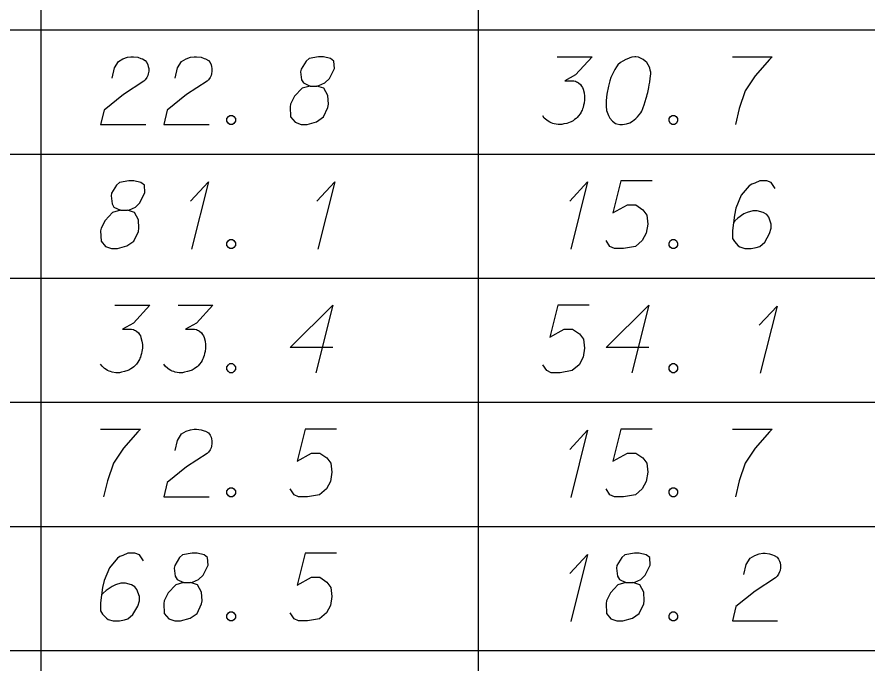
# Model space of a CAD drawing. Extents: x 2074207 to 2076812, y 516372 to 523312.
# Drawn here: x 2076524.4 to 2076584.7, y 518077.5 to 518123.4 of the extents above; entities that cross this region are included whole.
import ezdxf

# ---------------------------------------------------------------- set-up
doc = ezdxf.new("R2010")
doc.units = 0
doc.layers.add('Prop DirtTable_ Soil Test Results - Outline (Minor)', color=7, linetype='Continuous')
doc.layers.add('Prop DirtTable_ Soil Test Results - Tx (Sample Data)', color=7, linetype='Continuous')

msp = doc.modelspace()

# ---------------------------------------------------------------- linework, layer by layer
at = {"layer": 'Prop DirtTable_ Soil Test Results - Outline (Minor)'}
for p, q in [((2076526.074, 518131.28), (2076526.074, 518122.48)), ((2076557.094, 518131.28), (2076557.094, 518122.48)), ((2076260.609, 518122.48), (2076811.903, 518122.48)), ((2076260.609, 518122.48), (2076811.903, 518122.48)), ((2076526.074, 518122.48), (2076526.074, 518113.68)), ((2076557.094, 518122.48), (2076557.094, 518113.68)), ((2076260.609, 518113.68), (2076811.903, 518113.68)), ((2076260.609, 518113.68), (2076811.903, 518113.68)), ((2076526.074, 518113.68), (2076526.074, 518104.88)), ((2076557.094, 518113.68), (2076557.094, 518104.88)), ((2076260.609, 518104.88), (2076811.903, 518104.88)), ((2076260.609, 518104.88), (2076811.903, 518104.88)), ((2076526.074, 518104.88), (2076526.074, 518096.08)), ((2076557.094, 518104.88), (2076557.094, 518096.08)), ((2076260.609, 518096.08), (2076811.903, 518096.08)), ((2076260.609, 518096.08), (2076811.903, 518096.08)), ((2076526.074, 518096.08), (2076526.074, 518087.28)), ((2076557.094, 518096.08), (2076557.094, 518087.28)), ((2076260.609, 518087.28), (2076811.903, 518087.28)), ((2076260.609, 518087.28), (2076811.903, 518087.28)), ((2076526.074, 518087.28), (2076526.074, 518078.48)), ((2076557.094, 518087.28), (2076557.094, 518078.48)), ((2076260.609, 518078.48), (2076811.903, 518078.48)), ((2076260.609, 518078.48), (2076811.903, 518078.48)), ((2076526.074, 518078.48), (2076526.074, 518069.68)), ((2076557.094, 518078.48), (2076557.094, 518069.68))]:
    msp.add_line(p, q, dxfattribs=at)
at = {"layer": 'Prop DirtTable_ Soil Test Results - Tx (Sample Data)'}
for points in [[(2076531.127, 518119.063), (2076531.303, 518119.781), (2076531.586, 518120.235), (2076531.903, 518120.424), (2076532.22, 518120.537), (2076532.467, 518120.575), (2076532.644, 518120.575), (2076532.961, 518120.537), (2076533.173, 518120.462), (2076533.279, 518120.424), (2076533.49, 518120.311), (2076533.596, 518120.159), (2076533.667, 518120.008), (2076533.702, 518119.895), (2076533.737, 518119.744), (2076533.737, 518119.555), (2076533.702, 518119.366), (2076533.667, 518119.252), (2076533.596, 518119.101), (2076533.49, 518118.95), (2076533.385, 518118.837), (2076531.938, 518117.892), (2076530.563, 518116.796), (2076530.316, 518115.775), (2076533.526, 518115.775)], [(2076535.607, 518119.063), (2076535.783, 518119.781), (2076536.066, 518120.235), (2076536.383, 518120.424), (2076536.7, 518120.537), (2076536.947, 518120.575), (2076537.124, 518120.575), (2076537.441, 518120.537), (2076537.653, 518120.462), (2076537.759, 518120.424), (2076537.97, 518120.311), (2076538.076, 518120.159), (2076538.147, 518120.008), (2076538.182, 518119.895), (2076538.217, 518119.744), (2076538.217, 518119.555), (2076538.182, 518119.366), (2076538.147, 518119.252), (2076538.076, 518119.101), (2076537.97, 518118.95), (2076537.865, 518118.837), (2076536.418, 518117.892), (2076535.043, 518116.796), (2076534.796, 518115.775), (2076538.006, 518115.775)], [(2076545.167, 518118.496), (2076545.66, 518118.496), (2076545.802, 518118.534), (2076546.225, 518118.723), (2076546.542, 518119.026), (2076546.895, 518119.744), (2076546.86, 518120.273), (2076546.613, 518120.462), (2076546.119, 518120.575), (2076545.766, 518120.575), (2076545.096, 518120.462), (2076544.884, 518120.273), (2076544.532, 518119.706), (2076544.496, 518119.517), (2076544.567, 518118.95), (2076544.708, 518118.723), (2076545.167, 518118.496), (2076544.602, 518118.345), (2076544.073, 518117.778), (2076543.791, 518117.211), (2076543.756, 518117.022), (2076543.791, 518116.304), (2076544.108, 518115.926), (2076544.532, 518115.775), (2076544.955, 518115.775), (2076545.625, 518115.964), (2076546.119, 518116.304), (2076546.437, 518116.985), (2076546.472, 518117.211), (2076546.437, 518117.816), (2076546.154, 518118.345), (2076545.66, 518118.496)], [(2076562.699, 518120.575), (2076565.168, 518120.575), (2076564.004, 518119.29), (2076563.228, 518118.874), (2076563.863, 518118.874), (2076564.004, 518118.837), (2076564.074, 518118.799), (2076564.145, 518118.761), (2076564.215, 518118.723), (2076564.357, 518118.61), (2076564.427, 518118.496), (2076564.498, 518118.383), (2076564.533, 518118.27), (2076564.603, 518118.005), (2076564.639, 518117.778), (2076564.639, 518117.665), (2076564.639, 518117.514), (2076564.603, 518117.287), (2076564.568, 518117.136), (2076564.533, 518116.985), (2076564.498, 518116.871), (2076564.462, 518116.796), (2076564.427, 518116.72), (2076564.392, 518116.644), (2076564.321, 518116.531), (2076564.215, 518116.38), (2076564.11, 518116.266), (2076564.039, 518116.191), (2076563.933, 518116.115), (2076563.827, 518116.04), (2076563.686, 518115.964), (2076563.616, 518115.926), (2076563.369, 518115.851), (2076563.157, 518115.813), (2076563.016, 518115.775), (2076562.769, 518115.775), (2076562.487, 518115.813), (2076562.381, 518115.851), (2076562.275, 518115.889), (2076562.169, 518115.926), (2076562.064, 518116.002), (2076561.958, 518116.078), (2076561.781, 518116.229), (2076561.676, 518116.38)], [(2076568.272, 518120.575), (2076568.202, 518120.575), (2076567.99, 518120.537), (2076567.849, 518120.5), (2076567.743, 518120.462), (2076567.567, 518120.386), (2076567.355, 518120.273), (2076567.179, 518120.159), (2076567.002, 518120.008), (2076566.896, 518119.857), (2076566.791, 518119.668), (2076566.685, 518119.479), (2076566.579, 518119.252), (2076566.508, 518119.101), (2076566.438, 518118.874), (2076566.332, 518118.496), (2076566.226, 518117.929), (2076566.156, 518117.476), (2076566.156, 518117.06), (2076566.191, 518116.758), (2076566.332, 518116.418), (2076566.438, 518116.229), (2076566.614, 518116.002), (2076566.826, 518115.851), (2076566.932, 518115.813), (2076567.143, 518115.775), (2076567.32, 518115.775), (2076567.602, 518115.813), (2076567.849, 518115.889), (2076568.025, 518116.002), (2076568.272, 518116.191), (2076568.378, 518116.304), (2076568.519, 518116.455), (2076568.625, 518116.607), (2076568.695, 518116.72), (2076568.766, 518116.909), (2076568.801, 518116.985), (2076568.872, 518117.174), (2076568.942, 518117.4), (2076569.013, 518117.627), (2076569.048, 518117.778), (2076569.083, 518117.892), (2076569.119, 518118.043), (2076569.189, 518118.383), (2076569.225, 518118.572), (2076569.26, 518118.761), (2076569.295, 518119.026), (2076569.33, 518119.366), (2076569.33, 518119.479), (2076569.295, 518119.63), (2076569.26, 518119.781), (2076569.154, 518120.008), (2076569.048, 518120.159), (2076568.942, 518120.273), (2076568.801, 518120.386), (2076568.66, 518120.462), (2076568.554, 518120.5), (2076568.449, 518120.537), (2076568.272, 518120.575)], [(2076575.116, 518120.575), (2076577.938, 518120.575), (2076577.761, 518120.386), (2076576.738, 518119.215), (2076576.033, 518118.156), (2076575.609, 518116.909), (2076575.327, 518115.775)], [(2076539.487, 518116.418), (2076539.664, 518116.418), (2076539.769, 518116.342), (2076539.875, 518116.191), (2076539.875, 518116.002), (2076539.769, 518115.851), (2076539.664, 518115.775), (2076539.487, 518115.775), (2076539.381, 518115.851), (2076539.276, 518116.002), (2076539.276, 518116.191), (2076539.381, 518116.342), (2076539.487, 518116.418)], [(2076570.847, 518116.418), (2076571.024, 518116.418), (2076571.129, 518116.342), (2076571.235, 518116.191), (2076571.235, 518116.002), (2076571.129, 518115.851), (2076571.024, 518115.775), (2076570.847, 518115.775), (2076570.741, 518115.851), (2076570.636, 518116.002), (2076570.636, 518116.191), (2076570.741, 518116.342), (2076570.847, 518116.418)], [(2076531.727, 518109.696), (2076532.22, 518109.696), (2076532.362, 518109.734), (2076532.785, 518109.923), (2076533.102, 518110.226), (2076533.455, 518110.944), (2076533.42, 518111.473), (2076533.173, 518111.662), (2076532.679, 518111.775), (2076532.326, 518111.775), (2076531.656, 518111.662), (2076531.444, 518111.473), (2076531.092, 518110.906), (2076531.056, 518110.717), (2076531.127, 518110.15), (2076531.268, 518109.923), (2076531.727, 518109.696), (2076531.162, 518109.545), (2076530.633, 518108.978), (2076530.351, 518108.411), (2076530.316, 518108.222), (2076530.351, 518107.504), (2076530.668, 518107.126), (2076531.092, 518106.975), (2076531.515, 518106.975), (2076532.185, 518107.164), (2076532.679, 518107.504), (2076532.997, 518108.185), (2076533.032, 518108.411), (2076532.997, 518109.016), (2076532.714, 518109.545), (2076532.22, 518109.696)], [(2076569.436, 518111.775), (2076567.214, 518111.775), (2076566.649, 518109.507), (2076567.672, 518110.074), (2076568.272, 518110.074), (2076568.766, 518109.734), (2076569.048, 518109.356), (2076569.119, 518108.714), (2076569.013, 518108.071), (2076568.731, 518107.542), (2076568.237, 518107.126), (2076567.39, 518106.975), (2076566.755, 518106.975), (2076566.438, 518107.126), (2076566.156, 518107.542)], [(2076578.149, 518111.246), (2076577.867, 518111.662), (2076577.55, 518111.775), (2076577.056, 518111.775), (2076576.703, 518111.624), (2076576.491, 518111.548), (2076576.315, 518111.435), (2076575.751, 518110.755), (2076575.363, 518109.848), (2076575.257, 518109.356), (2076575.116, 518108.26), (2076575.116, 518107.693), (2076575.257, 518107.466), (2076575.539, 518107.164), (2076575.645, 518107.089), (2076575.998, 518106.975), (2076576.456, 518106.975), (2076576.809, 518107.051), (2076577.056, 518107.126), (2076577.409, 518107.429), (2076577.761, 518108.033), (2076577.867, 518108.411), (2076577.867, 518108.714), (2076577.691, 518109.205), (2076577.55, 518109.394), (2076577.303, 518109.545), (2076576.879, 518109.659), (2076576.562, 518109.659), (2076576.174, 518109.545), (2076575.927, 518109.432), (2076575.504, 518109.129), (2076575.292, 518108.941), (2076575.186, 518108.827)], [(2076536.7, 518110.339), (2076537.97, 518111.7), (2076536.771, 518106.937)], [(2076545.66, 518110.339), (2076546.93, 518111.7), (2076545.731, 518106.937)], [(2076563.58, 518110.339), (2076564.85, 518111.7), (2076563.651, 518106.937)], [(2076539.487, 518107.618), (2076539.664, 518107.618), (2076539.769, 518107.542), (2076539.875, 518107.391), (2076539.875, 518107.202), (2076539.769, 518107.051), (2076539.664, 518106.975), (2076539.487, 518106.975), (2076539.381, 518107.051), (2076539.276, 518107.202), (2076539.276, 518107.391), (2076539.381, 518107.542), (2076539.487, 518107.618)], [(2076570.847, 518107.618), (2076571.024, 518107.618), (2076571.129, 518107.542), (2076571.235, 518107.391), (2076571.235, 518107.202), (2076571.129, 518107.051), (2076571.024, 518106.975), (2076570.847, 518106.975), (2076570.741, 518107.051), (2076570.636, 518107.202), (2076570.636, 518107.391), (2076570.741, 518107.542), (2076570.847, 518107.618)], [(2076531.339, 518102.975), (2076533.808, 518102.975), (2076532.644, 518101.69), (2076531.868, 518101.274), (2076532.503, 518101.274), (2076532.644, 518101.237), (2076532.714, 518101.199), (2076532.785, 518101.161), (2076532.855, 518101.123), (2076532.997, 518101.01), (2076533.067, 518100.896), (2076533.138, 518100.783), (2076533.173, 518100.67), (2076533.243, 518100.405), (2076533.279, 518100.178), (2076533.279, 518100.065), (2076533.279, 518099.914), (2076533.243, 518099.687), (2076533.208, 518099.536), (2076533.173, 518099.385), (2076533.138, 518099.271), (2076533.102, 518099.196), (2076533.067, 518099.12), (2076533.032, 518099.044), (2076532.961, 518098.931), (2076532.855, 518098.78), (2076532.75, 518098.666), (2076532.679, 518098.591), (2076532.573, 518098.515), (2076532.467, 518098.44), (2076532.326, 518098.364), (2076532.256, 518098.326), (2076532.009, 518098.251), (2076531.797, 518098.213), (2076531.656, 518098.175), (2076531.409, 518098.175), (2076531.127, 518098.213), (2076531.021, 518098.251), (2076530.915, 518098.289), (2076530.809, 518098.326), (2076530.704, 518098.402), (2076530.598, 518098.478), (2076530.421, 518098.629), (2076530.316, 518098.78)], [(2076535.819, 518102.975), (2076538.288, 518102.975), (2076537.124, 518101.69), (2076536.348, 518101.274), (2076536.983, 518101.274), (2076537.124, 518101.237), (2076537.194, 518101.199), (2076537.265, 518101.161), (2076537.335, 518101.123), (2076537.477, 518101.01), (2076537.547, 518100.896), (2076537.618, 518100.783), (2076537.653, 518100.67), (2076537.723, 518100.405), (2076537.759, 518100.178), (2076537.759, 518100.065), (2076537.759, 518099.914), (2076537.723, 518099.687), (2076537.688, 518099.536), (2076537.653, 518099.385), (2076537.618, 518099.271), (2076537.582, 518099.196), (2076537.547, 518099.12), (2076537.512, 518099.044), (2076537.441, 518098.931), (2076537.335, 518098.78), (2076537.23, 518098.666), (2076537.159, 518098.591), (2076537.053, 518098.515), (2076536.947, 518098.44), (2076536.806, 518098.364), (2076536.736, 518098.326), (2076536.489, 518098.251), (2076536.277, 518098.213), (2076536.136, 518098.175), (2076535.889, 518098.175), (2076535.607, 518098.213), (2076535.501, 518098.251), (2076535.395, 518098.289), (2076535.289, 518098.326), (2076535.184, 518098.402), (2076535.078, 518098.478), (2076534.901, 518098.629), (2076534.796, 518098.78)], [(2076546.789, 518099.952), (2076543.756, 518099.952), (2076546.789, 518102.975), (2076545.59, 518098.175)], [(2076564.956, 518102.975), (2076562.734, 518102.975), (2076562.169, 518100.707), (2076563.192, 518101.274), (2076563.792, 518101.274), (2076564.286, 518100.934), (2076564.568, 518100.556), (2076564.639, 518099.914), (2076564.533, 518099.271), (2076564.251, 518098.742), (2076563.757, 518098.326), (2076562.91, 518098.175), (2076562.275, 518098.175), (2076561.958, 518098.326), (2076561.676, 518098.742)], [(2076569.189, 518099.952), (2076566.156, 518099.952), (2076569.189, 518102.975), (2076567.99, 518098.175)], [(2076577.02, 518101.539), (2076578.29, 518102.9), (2076577.091, 518098.137)], [(2076539.487, 518098.818), (2076539.664, 518098.818), (2076539.769, 518098.742), (2076539.875, 518098.591), (2076539.875, 518098.402), (2076539.769, 518098.251), (2076539.664, 518098.175), (2076539.487, 518098.175), (2076539.381, 518098.251), (2076539.276, 518098.402), (2076539.276, 518098.591), (2076539.381, 518098.742), (2076539.487, 518098.818)], [(2076570.847, 518098.818), (2076571.024, 518098.818), (2076571.129, 518098.742), (2076571.235, 518098.591), (2076571.235, 518098.402), (2076571.129, 518098.251), (2076571.024, 518098.175), (2076570.847, 518098.175), (2076570.741, 518098.251), (2076570.636, 518098.402), (2076570.636, 518098.591), (2076570.741, 518098.742), (2076570.847, 518098.818)], [(2076530.316, 518094.175), (2076533.138, 518094.175), (2076532.961, 518093.986), (2076531.938, 518092.815), (2076531.233, 518091.756), (2076530.809, 518090.509), (2076530.527, 518089.375)], [(2076535.607, 518092.663), (2076535.783, 518093.381), (2076536.066, 518093.835), (2076536.383, 518094.024), (2076536.7, 518094.137), (2076536.947, 518094.175), (2076537.124, 518094.175), (2076537.441, 518094.137), (2076537.653, 518094.062), (2076537.759, 518094.024), (2076537.97, 518093.911), (2076538.076, 518093.759), (2076538.147, 518093.608), (2076538.182, 518093.495), (2076538.217, 518093.344), (2076538.217, 518093.155), (2076538.182, 518092.966), (2076538.147, 518092.852), (2076538.076, 518092.701), (2076537.97, 518092.55), (2076537.865, 518092.437), (2076536.418, 518091.492), (2076535.043, 518090.396), (2076534.796, 518089.375), (2076538.006, 518089.375)], [(2076547.036, 518094.175), (2076544.814, 518094.175), (2076544.249, 518091.907), (2076545.272, 518092.474), (2076545.872, 518092.474), (2076546.366, 518092.134), (2076546.648, 518091.756), (2076546.719, 518091.114), (2076546.613, 518090.471), (2076546.331, 518089.942), (2076545.837, 518089.526), (2076544.99, 518089.375), (2076544.355, 518089.375), (2076544.038, 518089.526), (2076543.756, 518089.942)], [(2076563.58, 518092.739), (2076564.85, 518094.1), (2076563.651, 518089.337)], [(2076569.436, 518094.175), (2076567.214, 518094.175), (2076566.649, 518091.907), (2076567.672, 518092.474), (2076568.272, 518092.474), (2076568.766, 518092.134), (2076569.048, 518091.756), (2076569.119, 518091.114), (2076569.013, 518090.471), (2076568.731, 518089.942), (2076568.237, 518089.526), (2076567.39, 518089.375), (2076566.755, 518089.375), (2076566.438, 518089.526), (2076566.156, 518089.942)], [(2076575.116, 518094.175), (2076577.938, 518094.175), (2076577.761, 518093.986), (2076576.738, 518092.815), (2076576.033, 518091.756), (2076575.609, 518090.509), (2076575.327, 518089.375)], [(2076539.487, 518090.018), (2076539.664, 518090.018), (2076539.769, 518089.942), (2076539.875, 518089.791), (2076539.875, 518089.602), (2076539.769, 518089.451), (2076539.664, 518089.375), (2076539.487, 518089.375), (2076539.381, 518089.451), (2076539.276, 518089.602), (2076539.276, 518089.791), (2076539.381, 518089.942), (2076539.487, 518090.018)], [(2076570.847, 518090.018), (2076571.024, 518090.018), (2076571.129, 518089.942), (2076571.235, 518089.791), (2076571.235, 518089.602), (2076571.129, 518089.451), (2076571.024, 518089.375), (2076570.847, 518089.375), (2076570.741, 518089.451), (2076570.636, 518089.602), (2076570.636, 518089.791), (2076570.741, 518089.942), (2076570.847, 518090.018)], [(2076533.349, 518084.846), (2076533.067, 518085.262), (2076532.75, 518085.375), (2076532.256, 518085.375), (2076531.903, 518085.224), (2076531.691, 518085.148), (2076531.515, 518085.035), (2076530.951, 518084.355), (2076530.563, 518083.448), (2076530.457, 518082.956), (2076530.316, 518081.86), (2076530.316, 518081.293), (2076530.457, 518081.066), (2076530.739, 518080.764), (2076530.845, 518080.689), (2076531.198, 518080.575), (2076531.656, 518080.575), (2076532.009, 518080.651), (2076532.256, 518080.726), (2076532.609, 518081.029), (2076532.961, 518081.633), (2076533.067, 518082.011), (2076533.067, 518082.314), (2076532.891, 518082.805), (2076532.75, 518082.994), (2076532.503, 518083.145), (2076532.079, 518083.259), (2076531.762, 518083.259), (2076531.374, 518083.145), (2076531.127, 518083.032), (2076530.704, 518082.729), (2076530.492, 518082.541), (2076530.386, 518082.427)], [(2076536.207, 518083.296), (2076536.7, 518083.296), (2076536.842, 518083.334), (2076537.265, 518083.523), (2076537.582, 518083.826), (2076537.935, 518084.544), (2076537.9, 518085.073), (2076537.653, 518085.262), (2076537.159, 518085.375), (2076536.806, 518085.375), (2076536.136, 518085.262), (2076535.924, 518085.073), (2076535.572, 518084.506), (2076535.536, 518084.317), (2076535.607, 518083.75), (2076535.748, 518083.523), (2076536.207, 518083.296), (2076535.642, 518083.145), (2076535.113, 518082.578), (2076534.831, 518082.011), (2076534.796, 518081.822), (2076534.831, 518081.104), (2076535.148, 518080.726), (2076535.572, 518080.575), (2076535.995, 518080.575), (2076536.665, 518080.764), (2076537.159, 518081.104), (2076537.477, 518081.785), (2076537.512, 518082.011), (2076537.477, 518082.616), (2076537.194, 518083.145), (2076536.7, 518083.296)], [(2076547.036, 518085.375), (2076544.814, 518085.375), (2076544.249, 518083.107), (2076545.272, 518083.674), (2076545.872, 518083.674), (2076546.366, 518083.334), (2076546.648, 518082.956), (2076546.719, 518082.314), (2076546.613, 518081.671), (2076546.331, 518081.142), (2076545.837, 518080.726), (2076544.99, 518080.575), (2076544.355, 518080.575), (2076544.038, 518080.726), (2076543.756, 518081.142)], [(2076563.58, 518083.939), (2076564.85, 518085.3), (2076563.651, 518080.537)], [(2076567.567, 518083.296), (2076568.06, 518083.296), (2076568.202, 518083.334), (2076568.625, 518083.523), (2076568.942, 518083.826), (2076569.295, 518084.544), (2076569.26, 518085.073), (2076569.013, 518085.262), (2076568.519, 518085.375), (2076568.166, 518085.375), (2076567.496, 518085.262), (2076567.284, 518085.073), (2076566.932, 518084.506), (2076566.896, 518084.317), (2076566.967, 518083.75), (2076567.108, 518083.523), (2076567.567, 518083.296), (2076567.002, 518083.145), (2076566.473, 518082.578), (2076566.191, 518082.011), (2076566.156, 518081.822), (2076566.191, 518081.104), (2076566.508, 518080.726), (2076566.932, 518080.575), (2076567.355, 518080.575), (2076568.025, 518080.764), (2076568.519, 518081.104), (2076568.837, 518081.785), (2076568.872, 518082.011), (2076568.837, 518082.616), (2076568.554, 518083.145), (2076568.06, 518083.296)], [(2076575.927, 518083.863), (2076576.103, 518084.581), (2076576.386, 518085.035), (2076576.703, 518085.224), (2076577.02, 518085.337), (2076577.267, 518085.375), (2076577.444, 518085.375), (2076577.761, 518085.337), (2076577.973, 518085.262), (2076578.079, 518085.224), (2076578.29, 518085.111), (2076578.396, 518084.959), (2076578.467, 518084.808), (2076578.502, 518084.695), (2076578.537, 518084.544), (2076578.537, 518084.355), (2076578.502, 518084.166), (2076578.467, 518084.052), (2076578.396, 518083.901), (2076578.29, 518083.75), (2076578.185, 518083.637), (2076576.738, 518082.692), (2076575.363, 518081.596), (2076575.116, 518080.575), (2076578.326, 518080.575)], [(2076539.487, 518081.218), (2076539.664, 518081.218), (2076539.769, 518081.142), (2076539.875, 518080.991), (2076539.875, 518080.802), (2076539.769, 518080.651), (2076539.664, 518080.575), (2076539.487, 518080.575), (2076539.381, 518080.651), (2076539.276, 518080.802), (2076539.276, 518080.991), (2076539.381, 518081.142), (2076539.487, 518081.218)], [(2076570.847, 518081.218), (2076571.024, 518081.218), (2076571.129, 518081.142), (2076571.235, 518080.991), (2076571.235, 518080.802), (2076571.129, 518080.651), (2076571.024, 518080.575), (2076570.847, 518080.575), (2076570.741, 518080.651), (2076570.636, 518080.802), (2076570.636, 518080.991), (2076570.741, 518081.142), (2076570.847, 518081.218)]]:
    msp.add_lwpolyline(points, dxfattribs=at)

doc.saveas('drawing.dxf')
